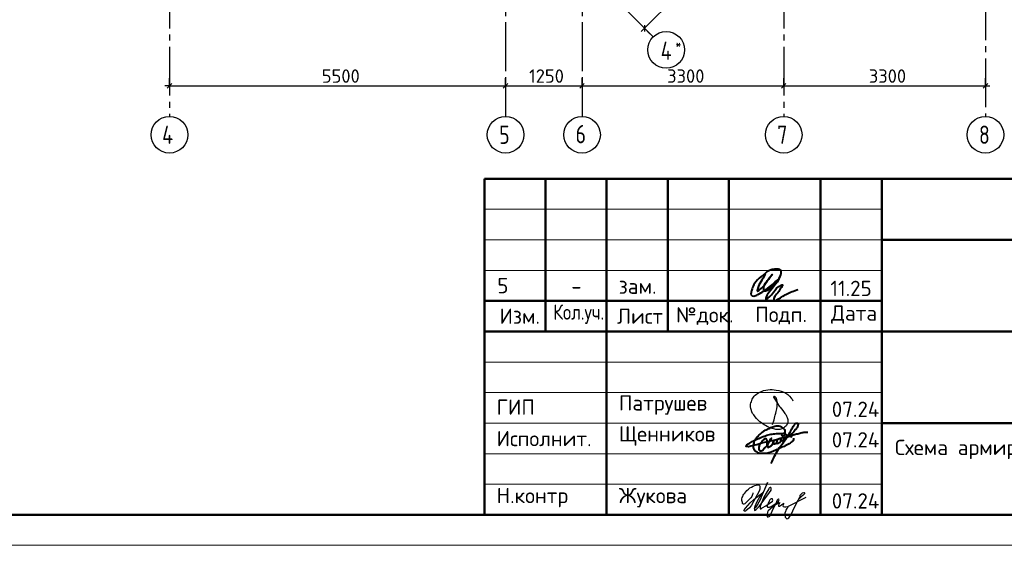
# Model space of a CAD drawing. Header units: millimetres. Extents: x 40580 to 1930067, y -240640 to 81020.
# Tile 640 of 656: x 1704146 to 1720257, y -239550 to -230947. Entities that reach past the tile are written whole.
import ezdxf

# ---------------------------------------------------------------- set-up
doc = ezdxf.new("R2010")
doc.units = ezdxf.units.MM
doc.linetypes.add('______5', pattern=[1100, 800, -100, 100, -100])
doc.linetypes.add('CENTER', pattern=[2, 1.25, -0.25, 0.25, -0.25])
for name, color, linetype, lineweight in [('Standard', 7, 'Continuous', 25), ('ОСИ', 7, 'CENTER', 15), ('Основная', 7, 'Continuous', 40)]:
    doc.layers.add(name, color=color, linetype=linetype, lineweight=lineweight)
doc.styles.add('ISOCPEUR', font='isocpeur.ttf')

# ---------------------------------------------------------------- blocks, each defined once
blk = doc.blocks.new('яяя')
at = {"lineweight": 30}
for points in [[(345424, 110432), (345425, 110410), (345424, 110397), (345417, 110379), (345406, 110350), (345390, 110319), (345357, 110275), (345310, 110221), (345265, 110176), (345198, 110110), (345161, 110077), (345133, 110066), (345116, 110066), (345102, 110075), (345090, 110091), (345082, 110115), (345074, 110146), (345066, 110182), (345064, 110206), (345067, 110234), (345077, 110278), (345095, 110320), (345114, 110361), (345134, 110395), (345159, 110428), (345195, 110469), (345228, 110506), (345284, 110560), (345331, 110595), (345379, 110625), (345435, 110648), (345486, 110670), (345532, 110686), (345573, 110696), (345605, 110698), (345621, 110695), (345635, 110687), (345648, 110671), (345656, 110649), (345659, 110625), (345659, 110583), (345656, 110553), (345647, 110523), (345635, 110489), (345387, 110033), (345349, 109985), (345311, 109948), (345247, 109889), (345209, 109858), (345192, 109844), (345180, 109837), (345157, 109833), (345150, 109835), (345140, 109842), (345135, 109856), (345138, 109881), (345148, 109892), (345183, 109930), (345267, 110024), (345343, 110105), (345455, 110213), (345617, 110343), (345775, 110456), (345811, 110526), (345838, 110607), (345890, 110740), (345902, 110771), (345698, 110295), (345672, 110226), (345626, 110132), (345572, 110032), (345518, 109953), (345481, 109918), (345497, 110001), (345567, 110147), (345655, 110301), (345760, 110442)], [(345481, 109918), (345476, 109896), (345475, 109874), (345485, 109861), (345506, 109866), (345539, 109891), (345632, 109983), (345968, 110450), (346022, 110527), (346029, 110560), (346027, 110579), (346026, 110590), (346010, 110605), (345993, 110609), (345975, 110601), (345962, 110584), (345954, 110562), (345857, 110421), (345783, 110292), (345741, 110183), (345701, 110079), (345665, 109985), (345660, 109952), (345666, 109929), (345669, 109915), (345682, 109910), (345702, 109914), (345735, 109941), (345846, 110007), (346065, 110160), (346075, 110193), (346070, 110217), (346066, 110236), (346052, 110241), (346030, 110241), (346007, 110228), (345978, 110203), (345960, 110164), (345892, 110010), (345895, 109986), (345904, 109966), (345925, 109964), (345969, 109968), (346045, 110000), (346218, 110114), (346261, 110154), (346280, 110184), (346282, 110210), (346278, 110225), (346263, 110229), (346241, 110222), (346220, 110198), (346162, 110049), (345989, 109904), (345932, 109849), (345906, 109805), (345891, 109739), (345890, 109690), (345899, 109652), (345924, 109647), (345956, 109655), (345980, 109674), (346058, 109838), (346158, 110046), (346261, 110098), (346314, 110120), (346292, 110079), (346269, 110036), (346261, 110008), (346267, 109998), (346293, 109998), (346363, 110039), (346445, 110095), (346421, 110068), (346414, 110040), (346407, 110011), (346416, 109990), (346466, 109972), (346509, 109977), (346574, 109984), (347172, 110293)], [(346586, 109971), (346543, 109917), (346509, 109873), (346489, 109825), (346475, 109767), (346472, 109710), (346478, 109675), (346485, 109641), (346501, 109621), (346517, 109602), (346542, 109589), (346568, 109592), (346605, 109620), (346680, 109731), (346736, 109842), (346865, 110115), (346962, 110290), (346969, 110318), (346979, 110360), (347013, 110403), (347056, 110434), (347091, 110450), (347109, 110450), (347121, 110434), (347115, 110405), (347072, 110355), (347012, 110307), (346924, 110222)]]:
    blk.add_lwpolyline(points, dxfattribs=at)
blk = doc.blocks.new('Из_буфера32210')
at = {"color": 7, "lineweight": 25}
blk.add_lwpolyline([(357, 84), (386, 160), (399, 213), (405, 239), (412, 268), (420, 299), (427, 339), (434, 380), (437, 414), (438, 442), (436, 466), (430, 489), (425, 504), (417, 519), (409, 531), (405, 535), (403, 536), (400, 539), (394, 541), (387, 543), (383, 542), (379, 539), (377, 534), (377, 528), (379, 523), (438, 428), (470, 382), (484, 365), (504, 341), (528, 310), (551, 280), (562, 264), (575, 247), (582, 235), (589, 220), (599, 198), (606, 184), (610, 167), (611, 155), (612, 143), (611, 127), (609, 116), (603, 96), (596, 82), (588, 69), (579, 56), (563, 43), (551, 34), (539, 25), (524, 16), (511, 10), (494, 5), (481, 3), (456, 0), (432, 1), (415, 3), (396, 6), (375, 11), (355, 19), (336, 24), (310, 31), (293, 39), (269, 53), (243, 69), (223, 80), (202, 93), (180, 109), (152, 128), (126, 152), (98, 182), (77, 211), (52, 241), (32, 266), (20, 293), (8, 329), (3, 348), (1, 373), (0, 393), (1, 417), (6, 440), (13, 454), (20, 476), (26, 497), (38, 517), (47, 529), (60, 548), (75, 563), (95, 581), (115, 593), (135, 606), (161, 618), (187, 628), (213, 638), (251, 647), (282, 653), (319, 655), (353, 655), (384, 652), (418, 648), (460, 641), (503, 628), (544, 611), (579, 594), (611, 573), (639, 545), (666, 515), (679, 496), (694, 471)], dxfattribs=at)

msp = doc.modelspace()

# ---------------------------------------------------------------- linework, layer by layer
at = {"layer": 'Standard', "color": 7, "linetype": 'Continuous', "lineweight": -3, "transparency": 33554687}
for p, q in [((1720069.3, -225388.4), (1714370, -231087.7)), ((1714370, -231087.7), (1714317, -231140.7)), ((1706597, -232029.6), (1706522, -232029.6)), ((1706597, -232029.6), (1712097, -232029.6)), ((1712097, -232029.6), (1713347, -232029.6)), ((1713347, -232029.6), (1716647, -232029.6)), ((1716647, -232029.6), (1719947, -232029.6)), ((1719947, -232029.6), (1720022, -232029.6))]:
    msp.add_line(p, q, dxfattribs=at)
at = {"layer": 'Standard', "color": 251, "linetype": 'Continuous', "lineweight": -3, "true_color": 0x656565, "transparency": 33554687}
for p, q in [((1714370, -231087.7), (1714281.6, -230999.3)), ((1714370, -231087.7), (1714458.4, -231176.1)), ((1714370, -231087.7), (1714370, -231087.7)), ((1706597, -232029.6), (1706597, -231904.6)), ((1712097, -232029.6), (1712097, -231904.6)), ((1713347, -232029.6), (1713347, -231904.6)), ((1716647, -232029.6), (1716647, -231904.6)), ((1719947, -232029.6), (1719947, -231904.6)), ((1706597, -232029.6), (1706597, -232154.6)), ((1706597, -232029.6), (1706597, -232029.6)), ((1712097, -232029.6), (1712097, -232154.6)), ((1712097, -232029.6), (1712097, -232029.6)), ((1713347, -232029.6), (1713347, -232154.6)), ((1713347, -232029.6), (1713347, -232029.6)), ((1716647, -232029.6), (1716647, -232154.6)), ((1716647, -232029.6), (1716647, -232029.6)), ((1719947, -232029.6), (1719947, -232154.6)), ((1719947, -232029.6), (1719947, -232029.6))]:
    msp.add_line(p, q, dxfattribs=at)
at = {"layer": 'Standard', "color": 7, "linetype": 'Continuous', "lineweight": 25, "transparency": 33554687}
for p, q in [((1714370, -231034.6), (1714370, -231140.7)), ((1706559.5, -232067.1), (1706634.5, -231992.1)), ((1712059.5, -232067.1), (1712134.5, -231992.1)), ((1713309.5, -232067.1), (1713384.5, -231992.1)), ((1716609.5, -232067.1), (1716684.5, -231992.1)), ((1719909.5, -232067.1), (1719984.5, -231992.1)), ((1711750, -239049.8), (1730250, -239049.8)), ((1711750, -239049.8), (1730250, -239049.8)), ((1711750, -239049.8), (1730250, -239049.8))]:
    msp.add_line(p, q, dxfattribs=at)
at = {"layer": 'Standard', "color": 7, "linetype": 'Continuous', "lineweight": 50, "transparency": 33554687}
for p, q in [((1711750, -239049.8), (1711750, -233549.8)), ((1711750, -233549.8), (1730250, -233549.8)), ((1712750, -236049.8), (1712750, -233549.8)), ((1713750, -239049.8), (1713750, -233549.8)), ((1714750, -236049.8), (1714750, -233549.8)), ((1715750, -239049.8), (1715750, -233549.8)), ((1717250, -239049.8), (1717250, -233549.8)), ((1718250, -239049.8), (1718250, -233549.8)), ((1718250, -234549.8), (1730250, -234549.8)), ((1711750, -235549.8), (1718250, -235549.8)), ((1711750, -235549.8), (1718250, -235549.8)), ((1711750, -236049.8), (1718250, -236049.8)), ((1711750, -236049.8), (1718250, -236049.8)), ((1718250, -236049.8), (1730250, -236049.8)), ((1718250, -237549.8), (1730250, -237549.8))]:
    msp.add_line(p, q, dxfattribs=at)
at = {"layer": 'Standard', "color": 7, "linetype": 'Continuous', "lineweight": 13, "transparency": 33554687}
for p, q in [((1711750, -234049.8), (1718250, -234049.8)), ((1711750, -234549.8), (1718250, -234549.8)), ((1711750, -235049.8), (1718250, -235049.8)), ((1711750, -236549.8), (1718250, -236549.8)), ((1711750, -237049.8), (1718250, -237049.8)), ((1711750, -237049.8), (1718250, -237049.8)), ((1711750, -237549.8), (1718250, -237549.8)), ((1711750, -237549.8), (1718250, -237549.8)), ((1711750, -238049.8), (1718250, -238049.8)), ((1711750, -238549.8), (1718250, -238549.8))]:
    msp.add_line(p, q, dxfattribs=at)
msp.add_lwpolyline([(1701050, -239549.7), (1730750, -239549.7), (1730750, -197549.7), (1701050, -197549.7), (1701050, -239549.7)], close=True, dxfattribs=at)
at = {"layer": 'Standard', "color": 7, "linetype": 'Continuous', "lineweight": 50, "transparency": 33554687}
msp.add_lwpolyline([(1703050, -198049.7), (1730250, -198049.7), (1730250, -239049.7), (1703050, -239049.7), (1703050, -198049.7)], close=True, dxfattribs=at)
at = {"layer": 'ОСИ', "color": 8, "linetype": '______5', "lineweight": -3, "transparency": 33554687}
for p, q in [((1712097, -199089.6), (1712097, -232529.6)), ((1713347, -199089.6), (1713347, -232529.6)), ((1706597, -199489.6), (1706597, -232529.6)), ((1707063.4, -223781), (1714511.5, -231229.1)), ((1719947, -223880.9), (1719947, -232529.6)), ((1716647, -225889.6), (1716647, -232529.6))]:
    msp.add_line(p, q, dxfattribs=at)
at = {"layer": 'ОСИ', "color": 7, "linetype": 'Continuous', "lineweight": -3, "transparency": 33554687}
for centre in [(1714723.6, -231441.2), (1706597, -232829.6), (1712097, -232829.6), (1713347, -232829.6), (1716647, -232829.6), (1719947, -232829.6)]:
    msp.add_circle(centre, 300, dxfattribs=at)
at = {"layer": 'Основная', "color": 7, "ltscale": 100}
msp.add_spline([(1716342.8, -235112.2), (1716273.4, -235238.6), (1716216.4, -235360.5), (1716216.4, -235388.5), (1716251, -235370.6), (1716348.3, -235265.5), (1716460.2, -235117.8), (1716379.7, -235221.8), (1716317, -235316.9), (1716324.9, -235378.4), (1716384.1, -235372.8), (1716462.4, -235306.8), (1716554.1, -235198.3), (1716605.6, -235094.3), (1716598.9, -235046.2), (1716514.6, -235030), (1716440.1, -235040.7), (1716310.3, -235125.7), (1716192.9, -235235.3), (1716135.8, -235332.6), (1716114.6, -235405.3), (1716115.7, -235452.2), (1716156, -235470.1), (1716224.2, -235446.6), (1716412.1, -235321.4), (1716566.4, -235193.9), (1716410.7, -235404.8), (1716355.2, -235502.1), (1716355.1, -235520.4), (1716388.6, -235503.7), (1716482.6, -235406.4), (1716607.8, -235291.2), (1716626.8, -235286.7), (1716608.9, -235329.2), (1716531.9, -235441), (1716484.8, -235528.3), (1716491.5, -235547.3), (1716527.3, -235538.3), (1716690.6, -235438.8), (1716885.2, -235360.5)], degree=3, dxfattribs=at)
at = {"layer": 'Основная'}
for points in [[(1716443.2, -238208.5), (1716561.8, -237977.2), (1716712, -237765.4), (1716803.5, -237606.8), (1716827.6, -237573.5), (1716849.1, -237551.4), (1716861, -237549.1), (1716867.9, -237548.3), (1716873.1, -237549.6), (1716877.1, -237552.4), (1716879.2, -237556.7), (1716880, -237559.8), (1716882.2, -237566.7), (1716881.7, -237570.2), (1716881.5, -237577.6), (1716880, -237581.5), (1716878.9, -237593), (1716866.4, -237619.1), (1716837.1, -237662.4), (1716788.8, -237714.7), (1716730.1, -237756.6), (1716695.3, -237777.4), (1716676.1, -237781.4), (1716501.3, -237829.8), (1716307.5, -237874.5), (1716172.2, -237913.3), (1716091.5, -237933.1), (1716047.5, -237935.1), (1716026.9, -237924.6), (1716038.3, -237915.2), (1716048.6, -237901.6), (1716066, -237890.2), (1716129.3, -237852.4), (1716218.5, -237809.3), (1716308.4, -237770.1), (1716394.5, -237742.7), (1716478.4, -237725), (1716582.1, -237721.3), (1716629.9, -237718.6)], [(1716804.7, -237796.1), (1716802.2, -237836), (1716783.9, -237851), (1716752.3, -237876.8), (1716673.2, -237922.5), (1716593.4, -237954.1), (1716520.2, -237989.9), (1716362.8, -238046.1), (1716269.7, -238047.2), (1716225.9, -238036.1), (1716197.6, -238018.3), (1716180.4, -238007.2), (1716164.3, -237978.4), (1716154.9, -237949.6), (1716159.9, -237896.3), (1716166, -237856.4), (1716192, -237806.5), (1716222.9, -237766.8), (1716272.4, -237719.4), (1716315.7, -237682.8), (1716375.6, -237652.9), (1716438.3, -237622.4), (1716502, -237600.2), (1716541.1, -237594.7), (1716589.1, -237598.6), (1716610.7, -237610.8), (1716634.8, -237628.9), (1716648.4, -237645.7), (1716665.6, -237668.4), (1716666.7, -237698.9), (1716665.1, -237715), (1716660.7, -237735.3), (1716654, -237751.1), (1716642.9, -237761), (1716630.1, -237761), (1716619.6, -237754.4), (1716620.7, -237730), (1716631.2, -237717.8), (1716680.5, -237734.1), (1716703.5, -237745.6), (1716755.2, -237764.1), (1716770.6, -237771.5), (1716780.7, -237778.2)], [(1716377.2, -237916.2), (1716376.1, -237834.4), (1716366.9, -237811.8), (1716345.4, -237803.3), (1716328.4, -237814.1), (1716310.7, -237829.2), (1716287.8, -237855.5), (1716265.2, -237879.1), (1716248.6, -237905), (1716244.9, -237926.4), (1716238.2, -237963.8), (1716241.6, -237978.2), (1716255.6, -238000.8), (1716277, -238003.3), (1716305.5, -237990), (1716329.5, -237959.7), (1716347.7, -237942.3), (1716371.3, -237923.1), (1716408.7, -237854.7), (1716429.4, -237821.5), (1716447.1, -237800), (1716380.2, -237908.3), (1716382, -237929.8), (1716386.5, -237948.6), (1716407.5, -237937.2), (1716432.3, -237924.6), (1716464.5, -237895), (1716467.4, -237889.8), (1716476.3, -237861), (1716481.5, -237846.2), (1716483.3, -237840.3), (1716479.6, -237876.5), (1716482.6, -237889.5), (1716498.9, -237888.7), (1716521, -237882.1), (1716540.6, -237849.2), (1716542.5, -237830.3), (1716532.9, -237881), (1716542.5, -237881.3), (1716575, -237869.1), (1716599.8, -237851.8), (1716602.7, -237818.1), (1716604.6, -237803.7), (1716607.5, -237834.4), (1716626, -237835.5), (1716643.4, -237833.3), (1716656.3, -237798.9), (1716658.9, -237790.8), (1716658.6, -237798.5), (1716653.8, -237824), (1716670, -237828.5)], [(1716708.2, -237771.6), (1716768, -237753.4), (1716839.3, -237731.4), (1716877.5, -237723.4), (1716946.9, -237704.8), (1717002.8, -237698.3), (1717043.5, -237699)]]:
    msp.add_spline(points, degree=3, dxfattribs=at)

# ---------------------------------------------------------------- block references
at = {"color": 1, "ltscale": 100}
msp.add_blockref('Из_буфера32210', (1716105, -237656), dxfattribs=at)
at = {"color": 2, "lineweight": 60, "xscale": 0.5, "yscale": 0.5, "zscale": 0.5}
msp.add_blockref('яяя', (1543429.3, -293908.3), dxfattribs=at)

# ---------------------------------------------------------------- texts
at = {"layer": 'Standard', "color": 7, "linetype": 'Continuous', "lineweight": 25, "transparency": 33554687, "style": 'ISOCPEUR'}
for s, insert, char_height, width, attachment_point in [('5500', (1709088.9, -231979.6), 220, 641.476, 7), ('1250', (1712479.6, -231979.5), 220, 610.171, 7), ('3300', (1714738.9, -231979.6), 220, 641.476, 7), ('3300', (1718038.9, -231979.6), 220, 641.476, 7), ('5', (1712052.1, -235175), 250, 283.333, 2), ('11.25', (1717410.4, -235469.8), 250, 693.365, 7), ('-', (1713256.5, -235183.9), 250, 283.333, 2), ('зам.', (1714256.5, -235183.9), 250, 283.333, 2), ('Изм.', (1711997.9, -235925), 250, 631.146, 7), ('\\W0.83;Кол.уч.', (1712876.9, -235925), 250, 799.955, 7), ('Лист', (1713920.8, -235925), 250, 782.227, 7), ('№док.', (1714885.4, -235942.4), 250, 853.387, 7), ('Подп.', (1716181.2, -235935.5), 250, 764.539, 7), ('Дата', (1717423, -235925), 250, 782.227, 7), ('ГИП', (1711950, -237412.3), 250, 586.81, 7), ('Патрушев', (1713950, -237412.3), 250, 1386.365, 7), ('07.24', (1717433.1, -237448.5), 250, 817.627, 7), ('Исполнит.', (1711950, -237928), 250, 1386.365, 7), ('Щенников', (1713950, -237918.4), 250, 1333.081, 7), ('07.24', (1717433.1, -237948.5), 250, 817.627, 7), ('Н.контр', (1711950, -238928), 250, 1102.087, 7), ('Жукова', (1713950, -238928), 250, 1031.11, 7), ('07.24', (1717433.1, -238948.4), 250, 817.621, 7)]:
    msp.add_mtext(s, dxfattribs=dict(at, insert=insert, char_height=char_height, width=width, attachment_point=attachment_point))
at = {"layer": 'Standard', "color": 7, "linetype": 'Continuous', "lineweight": 25, "transparency": 33554687, "insert": (1721766.2, -237822.2), "char_height": 250, "width": 6391.875, "attachment_point": 2, "line_spacing_factor": 0.903614, "style": 'ISOCPEUR'}
msp.add_mtext('Схема армирования плит на отм. +42.180\\P(секции 3, 4)', dxfattribs=at)
at = {"layer": 'ОСИ', "color": 7, "linetype": 'Continuous', "lineweight": 25, "transparency": 33554687, "attachment_point": 7, "style": 'ISOCPEUR'}
for s, insert, char_height, width in [('\\W0.80;4', (1714634.2, -231604.6), 300, 359.83), ('\\W0.80;*', (1714874.2, -231429.6), 180, 215.891), ('\\W0.80;4', (1706477, -232979.6), 300, 359.83), ('\\W0.78;5', (1711992, -232979.6), 300, 326.834), ('\\W0.78;6', (1713242, -232969.6), 300, 326.843), ('\\W0.78;7', (1716542, -232979.6), 300, 326.843), ('\\W0.78;8', (1719842, -232979.6), 300, 326.843)]:
    msp.add_mtext(s, dxfattribs=dict(at, insert=insert, char_height=char_height, width=width))

doc.saveas('drawing.dxf')
